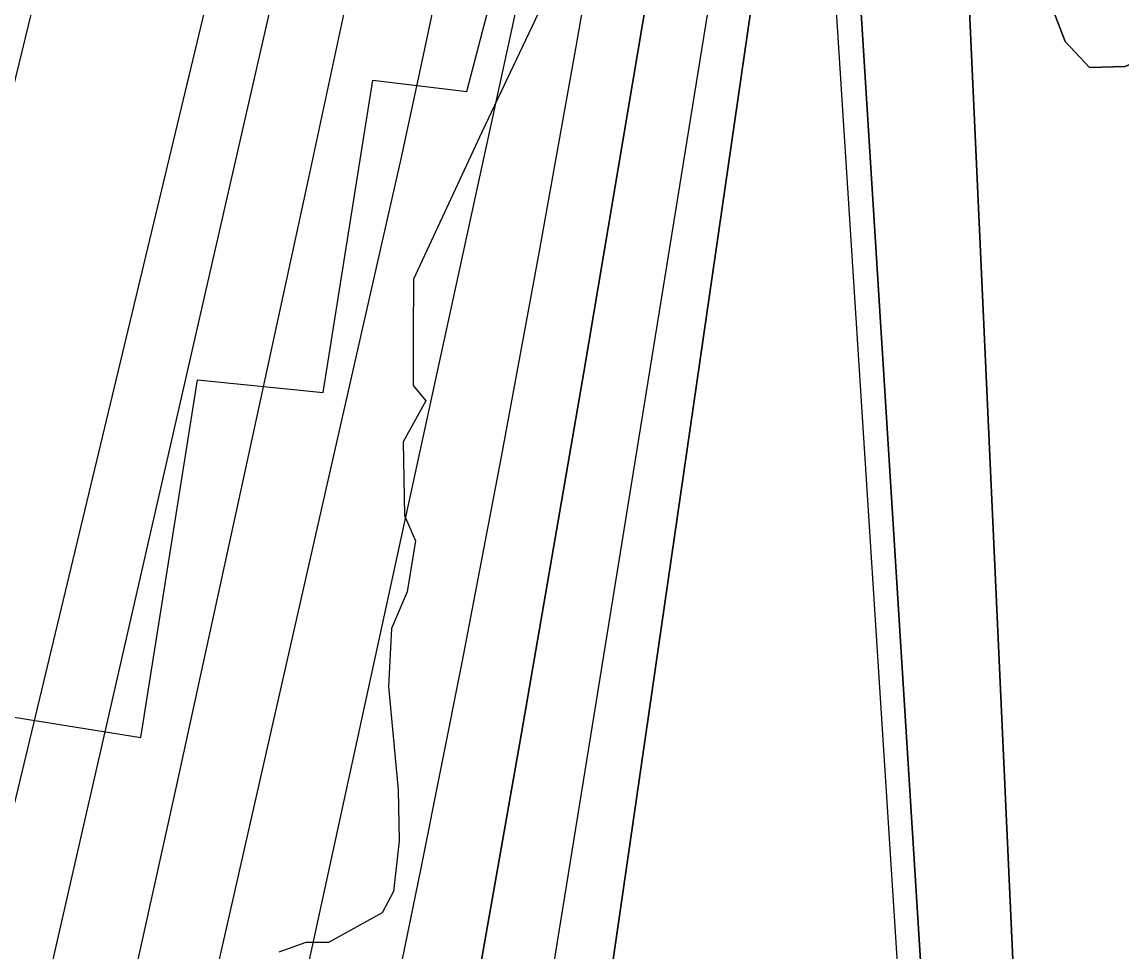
# Model space of a CAD drawing. Extents: x 3161665 to 3199565, y 885729 to 911164.
# Drawn here: x 3176488.5 to 3176859.5, y 903328.1 to 903641.6 of the extents above; entities that cross this region are included whole.
import ezdxf

# ---------------------------------------------------------------- set-up
doc = ezdxf.new("R2010")
doc.units = 0
for name, color, linetype in [('V-RIVR-EDGE', 7, 'Continuous'), ('V-RRAP-RVMT', 7, 'Continuous'), ('V-TOPO-DPTH', 7, 'Continuous'), ('V-TOPO-MAJR', 7, 'Continuous'), ('V-TOPO-MINR', 7, 'Continuous'), ('V-TOPO-WATR', 7, 'Continuous')]:
    doc.layers.add(name, color=color, linetype=linetype)

msp = doc.modelspace()

# ---------------------------------------------------------------- linework, layer by layer
at = {"layer": 'V-RIVR-EDGE'}
msp.add_lwpolyline([(3176663.6661434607, 903646.8052831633), (3176643.532551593, 903604.4131539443), (3176620.520037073, 903554.8750119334), (3176620.4740494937, 903536.2769836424), (3176620.4315994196, 903519.1095729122), (3176624.7104812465, 903513.8533626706), (3176617.0463250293, 903500.0429262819), (3176617.4618807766, 903475.2443760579), (3176621.255635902, 903466.6512373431), (3176618.3519507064, 903449.4909016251), (3176613.0756945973, 903437.1051869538), (3176612.0736036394, 903417.5557719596), (3176615.325631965, 903382.7358237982), (3176615.7600544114, 903365.5672338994), (3176613.8101142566, 903348.4045398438), (3176609.977446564, 903341.2608853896), (3176591.8315282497, 903331.2913708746), (3176584.2015679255, 903331.3102375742), (3176575.132735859, 903327.994534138)], dxfattribs=at)
at = {"layer": 'V-RRAP-RVMT'}
msp.add_lwpolyline([(3176384.433000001, 903032.4479999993), (3176405.543000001, 903169.1279999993), (3176410.828000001, 903168.2899999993), (3176428.557000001, 903274.6799999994), (3176396.2690000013, 903280.4519999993), (3176420.047000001, 903417.8189999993), (3176528.639000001, 903400.3279999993), (3176547.712000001, 903521.0099999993), (3176590.080000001, 903516.6829999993), (3176606.835000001, 903621.9529999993), (3176638.4706229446, 903618.1848802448), (3176649.6914180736, 903660.884851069), (3176679.952000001, 903829.1269999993), (3176754.279000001, 903817.7429999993), (3176773.117000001, 903939.8539999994), (3176798.830641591, 903935.4940162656)], dxfattribs=at)
at = {"layer": 'V-TOPO-DPTH'}
for points in [[(3176707.954268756, 903933.9550143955), (3176702.970768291, 903905.4683920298), (3176693.485591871, 903852.4749741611), (3176691.290688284, 903840.206542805), (3176689.09707181, 903827.9378814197), (3176686.905386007, 903815.66887499), (3176684.714987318, 903803.3996385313), (3176682.2071844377, 903789.3461122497), (3176681.270580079, 903784.1036585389), (3176680.3325457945, 903778.861460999), (3176679.3923666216, 903773.619647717), (3176678.4507575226, 903768.3780906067), (3176672.085678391, 903732.9878752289), (3176667.8534680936, 903710.072372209), (3176663.4786344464, 903687.1848230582), (3176658.889865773, 903664.3392047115), (3176654.158473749, 903641.5215402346), (3176423.392641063, 902581.5408015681), (3176423.121381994, 902577.368389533), (3176703.874143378, 901887.1532447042)], [(3176761.6394833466, 901808.7726661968), (3176493.9284004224, 902558.6804177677), (3176493.464433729, 902559.753282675), (3176493.5474757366, 902561.6557845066), (3176590.4937055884, 903037.2480590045), (3176613.245540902, 903158.6623009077), (3176635.4871607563, 903280.1682787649), (3176656.9634574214, 903401.8118605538), (3176677.929538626, 903523.5471782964), (3176710.954990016, 903718.9784127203), (3176715.058917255, 903743.0611418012), (3176719.2072016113, 903767.1361647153), (3176723.4220216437, 903791.1996283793), (3176727.6811987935, 903815.2553858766), (3176740.1282857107, 903884.9946891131), (3176748.9970462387, 903934.7602497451)], [(3176761.6394833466, 901808.7726661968), (3176493.9284004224, 902558.6804177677), (3176493.464433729, 902559.753282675), (3176493.5474757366, 902561.6557845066), (3176590.4937055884, 903037.2480590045), (3176613.245540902, 903158.6623009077), (3176635.4871607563, 903280.1682787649), (3176656.9634574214, 903401.8118605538), (3176677.929538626, 903523.5471782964), (3176710.954990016, 903718.9784127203), (3176715.058917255, 903743.0611418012), (3176719.2072016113, 903767.1361647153), (3176723.4220216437, 903791.1996283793), (3176727.6811987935, 903815.2553858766), (3176740.1282857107, 903884.9946891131), (3176748.9970462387, 903934.7602497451)], [(3176809.694743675, 903935.9511031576), (3176765.136061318, 903754.3164100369), (3176764.918847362, 903753.3201259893), (3176764.8309943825, 903752.818019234), (3176764.7535184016, 903752.3139301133), (3176836.9245435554, 902600.2208418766), (3176834.1730100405, 902571.9856010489), (3176831.797261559, 902543.7225401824), (3176829.985190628, 902515.4177492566), (3176828.548904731, 902487.0851382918), (3176822.4080164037, 902336.2295948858), (3176821.2163690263, 902273.8763749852)], [(3176821.2163690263, 902273.8763749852), (3176822.4080164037, 902336.2295948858), (3176828.548904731, 902487.0851382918), (3176829.985190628, 902515.4177492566), (3176831.797261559, 902543.7225401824), (3176834.1730100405, 902571.9856010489), (3176836.9245435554, 902600.2208418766), (3176764.7535184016, 903752.3139301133), (3176764.8309943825, 903752.818019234), (3176764.918847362, 903753.3201259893), (3176765.136061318, 903754.3164100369), (3176809.694743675, 903935.9511031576)], [(3176853.334163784, 903936.8072831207), (3176851.641571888, 903929.3497010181), (3176837.8660107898, 903866.2994174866), (3176822.0712775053, 903791.8472698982), (3176817.0262542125, 903765.8651157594), (3176812.5826843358, 903739.7911091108), (3176809.041294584, 903713.5793236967), (3176806.101358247, 903687.2756857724), (3176857.08813259, 902572.7216329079), (3176855.040592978, 902555.6658557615), (3176853.2251429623, 902538.5877941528), (3176851.757827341, 902521.4763058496), (3176850.5226013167, 902504.342533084), (3176844.1311034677, 902401.0265497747), (3176842.3701282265, 902355.3556392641), (3176842.0226395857, 902309.7068027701), (3176843.795380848, 902264.091077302)], [(3176843.795380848, 902264.091077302), (3176842.0226395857, 902309.7068027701), (3176842.3701282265, 902355.3556392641), (3176844.1311034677, 902401.0265497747), (3176850.5226013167, 902504.342533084), (3176851.757827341, 902521.4763058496), (3176853.2251429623, 902538.5877941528), (3176855.040592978, 902555.6658557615), (3176857.08813259, 902572.7216329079), (3176806.101358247, 903687.2756857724), (3176809.041294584, 903713.5793236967), (3176812.5826843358, 903739.7911091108), (3176817.0262542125, 903765.8651157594), (3176822.0712775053, 903791.8472698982), (3176837.8660107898, 903866.2994174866), (3176851.641571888, 903929.3497010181), (3176853.334163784, 903936.8072831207)], [(3176608.6173681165, 902779.2622333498), (3176748.222242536, 903741.7993907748)], [(3176748.222242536, 903741.7993907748), (3176608.6173681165, 902779.2622333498)], [(3176834.542195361, 903650.0703313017), (3176840.2402293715, 903635.0777332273), (3176848.492948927, 903626.2408190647), (3176860.577696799, 903626.6374307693), (3176875.217130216, 903633.1897263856), (3176886.877924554, 903647.9495466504)], [(3176886.877924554, 903647.9495466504), (3176875.217130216, 903633.1897263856), (3176860.577696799, 903626.6374307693), (3176848.492948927, 903626.2408190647), (3176840.2402293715, 903635.0777332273), (3176834.542195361, 903650.0703313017)]]:
    msp.add_lwpolyline(points, dxfattribs=at)
at = {"layer": 'V-TOPO-MAJR'}
msp.add_lwpolyline([(3176629.0330211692, 903932.4066255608), (3176628.656430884, 903929.7068418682), (3176613.126393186, 903835.1197608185), (3176610.170759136, 903818.107725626), (3176607.0054286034, 903801.1368200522), (3176603.525553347, 903784.2276089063), (3176599.835981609, 903767.3595273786), (3176496.9942249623, 903317.2472623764), (3176470.0516562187, 903199.4965690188), (3176443.059853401, 903081.7571788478), (3176415.9941994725, 902964.0347434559), (3176388.879311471, 902846.3236112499), (3176335.502188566, 902614.9346820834), (3176335.1456291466, 902612.9205154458), (3176334.918456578, 902608.864961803), (3176335.0478434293, 902606.8235747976), (3176335.773400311, 902602.7911953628), (3176337.0017062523, 902598.8825151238), (3176663.200519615, 901850.8260621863)], dxfattribs=at)
at = {"layer": 'V-TOPO-MINR'}
for points in [[(3176707.954268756, 903933.9550143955), (3176702.970768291, 903905.4683920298), (3176693.485591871, 903852.4749741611), (3176691.290688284, 903840.206542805), (3176689.09707181, 903827.9378814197), (3176686.905386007, 903815.66887499), (3176684.714987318, 903803.3996385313), (3176682.2071844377, 903789.3461122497), (3176681.270580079, 903784.1036585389), (3176680.3325457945, 903778.861460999), (3176679.3923666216, 903773.619647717), (3176678.4507575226, 903768.3780906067), (3176672.085678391, 903732.9878752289), (3176667.8534680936, 903710.072372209), (3176663.4786344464, 903687.1848230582), (3176658.889865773, 903664.3392047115), (3176654.158473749, 903641.5215402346), (3176423.392641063, 902581.5408015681), (3176423.121381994, 902577.368389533), (3176703.874143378, 901887.1532447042)], [(3176728.4909893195, 903934.3579328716), (3176725.114851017, 903915.3907659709), (3176718.7705724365, 903879.7942125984), (3176712.4210438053, 903844.1985943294), (3176711.857314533, 903841.0403345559), (3176705.803397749, 903807.0214224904), (3176699.773060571, 903772.9983437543), (3176693.778092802, 903738.9690150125), (3176687.80670464, 903704.9355196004), (3176675.380965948, 903633.8990366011), (3176662.940713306, 903564.3957636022), (3176650.135606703, 903494.9612659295), (3176636.7832191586, 903425.6299312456), (3176623.0659776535, 903356.3673718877), (3176464.617929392, 902584.69593021), (3176463.8667404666, 902581.8558287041), (3176463.271789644, 902578.967338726), (3176462.723740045, 902575.5982349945), (3176462.38604776, 902571.0402850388), (3176462.5615619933, 902566.5470436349), (3176463.5068860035, 902562.1508650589), (3176464.965416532, 902557.8193950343), (3176744.775655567, 901824.1151362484)], [(3176798.597655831, 903935.733384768), (3176759.5943924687, 903763.8095523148), (3176758.705237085, 903759.6423678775), (3176757.8879654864, 903755.4620875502), (3176757.178519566, 903751.2621633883), (3176756.5409574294, 903747.0491433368), (3176827.1458413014, 902645.470526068), (3176824.1280191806, 902613.574269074), (3176821.3016189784, 902580.2036814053), (3176818.913486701, 902546.8060847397), (3176817.1827563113, 902513.3679745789), (3176815.8902938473, 902479.9028554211), (3176810.784814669, 902302.4614018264)], [(3176809.694743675, 903935.9511031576), (3176765.136061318, 903754.3164100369), (3176764.918847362, 903753.3201259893), (3176764.8309943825, 903752.818019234), (3176764.7535184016, 903752.3139301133), (3176836.9245435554, 902600.2208418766), (3176834.1730100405, 902571.9856010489), (3176831.797261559, 902543.7225401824), (3176829.985190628, 902515.4177492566), (3176828.548904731, 902487.0851382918), (3176822.4080164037, 902336.2295948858), (3176821.2163690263, 902273.8763749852)], [(3176843.795380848, 902264.091077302), (3176842.0226395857, 902309.7068027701), (3176842.3701282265, 902355.3556392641), (3176844.1311034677, 902401.0265497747), (3176850.5226013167, 902504.342533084), (3176851.757827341, 902521.4763058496), (3176853.2251429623, 902538.5877941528), (3176855.040592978, 902555.6658557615), (3176857.08813259, 902572.7216329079), (3176806.101358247, 903687.2756857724), (3176809.041294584, 903713.5793236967), (3176812.5826843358, 903739.7911091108), (3176817.0262542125, 903765.8651157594), (3176822.0712775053, 903791.8472698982), (3176837.8660107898, 903866.2994174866), (3176851.641571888, 903929.3497010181), (3176853.334163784, 903936.8072831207)], [(3176602.064362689, 903931.8775162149), (3176602.1259243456, 903929.2967884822), (3176601.6651642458, 903904.6752865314), (3176599.6303620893, 903880.1336843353), (3176596.546198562, 903855.6453486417), (3176591.131209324, 903821.5136776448), (3176589.8739311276, 903814.148643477), (3176588.502003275, 903806.8064280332), (3176586.958100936, 903799.4984406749), (3176585.2995489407, 903792.2132720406), (3176349.065351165, 902808.0852934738), (3176341.3413878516, 902775.8369098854), (3176333.638957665, 902743.5833953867), (3176325.9688271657, 902711.3221845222), (3176318.320229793, 902679.0558427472), (3176303.3015563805, 902615.5564941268), (3176303.154118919, 902614.5107298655), (3176303.409379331, 902612.4124583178), (3176303.742753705, 902611.4022134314), (3176649.6435891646, 901838.7184454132)], [(3176678.5197256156, 903933.3775258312), (3176665.420077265, 903850.6452395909), (3176660.1653024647, 903818.5925073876), (3176654.6776353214, 903786.581010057), (3176648.840629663, 903754.631365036), (3176642.770731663, 903722.7229548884), (3176636.413668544, 903690.8688866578), (3176629.9066926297, 903659.046024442), (3176623.174847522, 903627.2699712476), (3176616.293089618, 903595.5251240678), (3176387.244978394, 902587.2706584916), (3176387.235421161, 902586.1817032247), (3176387.418707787, 902585.0649085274), (3176389.5121682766, 902578.3109969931), (3176391.013048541, 902573.8323000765), (3176392.6470961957, 902569.4062414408), (3176394.4808949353, 902565.0591402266), (3176690.31549133, 901875.0435745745)], [(3176521.127552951, 903766.0669296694), (3176436.6827561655, 903419.3973119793), (3176405.4520954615, 903299.1725341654), (3176371.8084604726, 903179.6668508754), (3176334.545364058, 903061.2398093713), (3176294.86929336, 902943.5318623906), (3176216.395357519, 902721.9203156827)], [(3176748.222242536, 903741.7993907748), (3176608.6173681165, 902779.2622333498)], [(3176617.1419245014, 903738.616788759), (3176585.0907354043, 903589.0932966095), (3176562.9192714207, 903486.449172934), (3176540.532458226, 903383.8523942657), (3176517.822621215, 903281.3266331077), (3176494.8974349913, 903178.8482169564), (3176367.6432594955, 902614.1816958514), (3176367.020272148, 902610.7393063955), (3176366.5940778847, 902607.2811169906), (3176366.463073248, 902603.7992276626), (3176366.528861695, 902600.3015383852), (3176366.886217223, 902596.8200621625), (3176367.4293484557, 902593.3756951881), (3176368.2511432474, 902589.9869920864), (3176369.258713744, 902586.6353982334), (3176390.1070128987, 902526.3374725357), (3176402.213495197, 902493.0825289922), (3176415.0292763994, 902460.1166794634), (3176428.9090059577, 902427.5844709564), (3176676.758819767, 901862.9357340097)], [(3176733.9127311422, 903733.0559161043), (3176655.8527542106, 903250.1983149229), (3176637.7061992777, 903139.5632874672), (3176619.22092146, 903028.9856849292), (3176600.227559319, 902918.4942197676)], [(3176834.542195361, 903650.0703313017), (3176840.2402293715, 903635.0777332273), (3176848.492948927, 903626.2408190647), (3176860.577696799, 903626.6374307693), (3176875.217130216, 903633.1897263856), (3176886.877924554, 903647.9495466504)]]:
    msp.add_lwpolyline(points, dxfattribs=at)
at = {"layer": 'V-TOPO-WATR'}
msp.add_lwpolyline([(3176748.9970462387, 903934.7602497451), (3176740.1282857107, 903884.9946891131), (3176727.6811987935, 903815.2553858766), (3176723.4220216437, 903791.1996283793), (3176719.2072016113, 903767.1361647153), (3176715.058917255, 903743.0611418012), (3176710.954990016, 903718.9784127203), (3176677.929538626, 903523.5471782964), (3176656.9634574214, 903401.8118605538), (3176635.4871607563, 903280.1682787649), (3176613.245540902, 903158.6623009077), (3176590.4937055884, 903037.2480590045), (3176493.5474757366, 902561.6557845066), (3176493.464433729, 902559.753282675), (3176493.9284004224, 902558.6804177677), (3176761.6394833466, 901808.7726661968)], dxfattribs=at)

doc.saveas('drawing.dxf')
